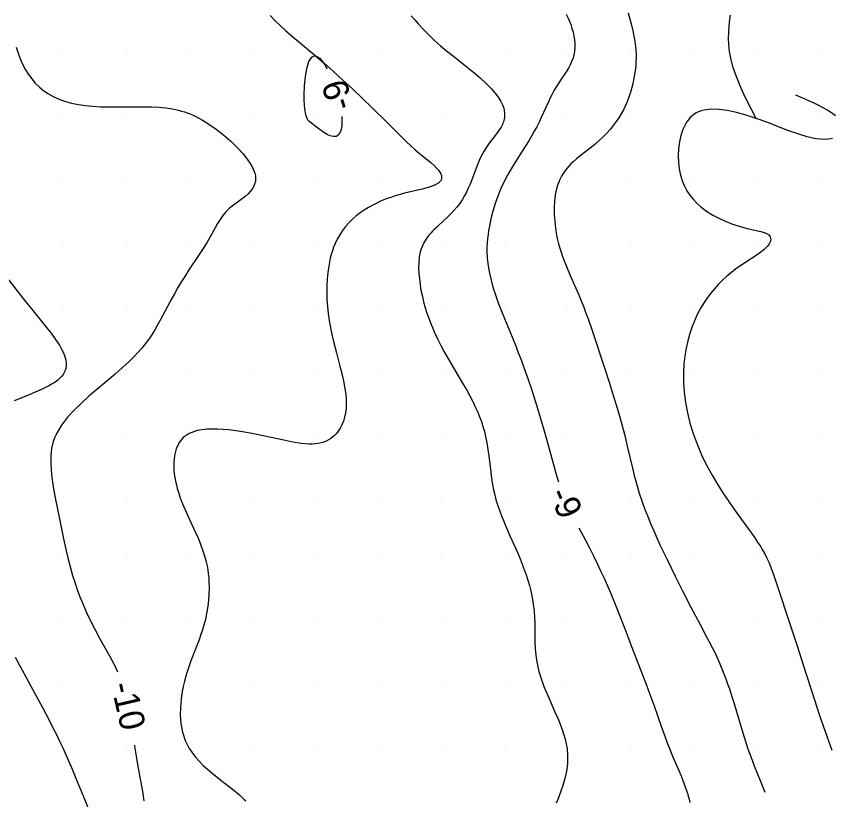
# Model space of a CAD drawing. Extents: x 2602990 to 2605851, y 618069 to 619180.
# Drawn here: x 2604391.3 to 2604456, y 618645.9 to 618708.1 of the extents above; entities that cross this region are included whole.
import ezdxf

# ---------------------------------------------------------------- set-up
doc = ezdxf.new("R2010")
doc.units = 0
for name, color, linetype in [('Default', 7, 'Continuous'), ('DTM Contours Minor', 7, 'Continuous'), ('DTM Contours Minor Text', 7, 'Continuous'), ('Exist DTM Scan Elevation Point', 7, 'Continuous')]:
    doc.layers.add(name, color=color, linetype=linetype)

# ---------------------------------------------------------------- blocks, each defined once
blk = doc.blocks.new('POINT_DISPLAY')
at = {"layer": 'Default'}
blk.add_line((0, 0), (0, 0), dxfattribs=at)

msp = doc.modelspace()

# ---------------------------------------------------------------- linework, layer by layer
at = {"layer": 'DTM Contours Minor'}
for points in [[(2604411.435, 618708.16), (2604411.826, 618707.754), (2604412.23, 618707.361), (2604412.651, 618706.978), (2604413.087, 618706.599), (2604414.009, 618705.828), (2604415, 618705), (2604415.722, 618704.376), (2604416.465, 618703.716), (2604417.217, 618703.033), (2604417.962, 618702.341), (2604418.69, 618701.654), (2604419.612, 618700.766), (2604420.673, 618699.718), (2604421.859, 618698.536), (2604422.233, 618698.175), (2604422.598, 618697.834), (2604422.957, 618697.514), (2604423.293, 618697.229), (2604423.927, 618696.714), (2604424.211, 618696.478), (2604424.463, 618696.254), (2604424.677, 618696.038), (2604424.804, 618695.888), (2604424.906, 618695.742), (2604424.982, 618695.6), (2604425.031, 618695.464), (2604425.05, 618695.334), (2604425.04, 618695.211), (2604425.026, 618695.16), (2604425.005, 618695.109), (2604424.978, 618695.061), (2604424.945, 618695.013), (2604424.906, 618694.968), (2604424.86, 618694.923), (2604424.804, 618694.877), (2604424.741, 618694.832), (2604424.593, 618694.748), (2604424.418, 618694.669), (2604424.052, 618694.542), (2604423.622, 618694.423), (2604422.098, 618694.058), (2604421.563, 618693.912), (2604421.284, 618693.827), (2604421.009, 618693.736), (2604420.737, 618693.638), (2604420.47, 618693.533), (2604420.207, 618693.422), (2604419.948, 618693.305), (2604419.587, 618693.124), (2604419.238, 618692.929), (2604418.901, 618692.72), (2604418.579, 618692.497), (2604418.272, 618692.259), (2604417.982, 618692.006), (2604417.694, 618691.722), (2604417.427, 618691.422), (2604417.182, 618691.106), (2604416.96, 618690.774), (2604416.762, 618690.428), (2604416.59, 618690.068), (2604416.477, 618689.788), (2604416.377, 618689.501), (2604416.29, 618689.205), (2604416.214, 618688.902), (2604416.149, 618688.591), (2604416.092, 618688.272), (2604416.02, 618687.768), (2604415.969, 618687.249), (2604415.938, 618686.716), (2604415.928, 618686.173), (2604415.941, 618685.622), (2604415.979, 618685.066), (2604416.04, 618684.508), (2604416.123, 618683.95), (2604416.225, 618683.393), (2604416.341, 618682.84), (2604416.469, 618682.293), (2604416.7, 618681.395), (2604416.982, 618680.342), (2604417.154, 618679.655), (2604417.259, 618679.185), (2604417.347, 618678.721), (2604417.416, 618678.266), (2604417.46, 618677.822), (2604417.477, 618677.392), (2604417.462, 618676.978), (2604417.42, 618676.63), (2604417.351, 618676.298), (2604417.258, 618675.984), (2604417.14, 618675.69), (2604416.998, 618675.417), (2604416.835, 618675.169), (2604416.704, 618675.005), (2604416.563, 618674.855), (2604416.41, 618674.719), (2604416.246, 618674.597), (2604416.072, 618674.488), (2604415.886, 618674.394), (2604415.69, 618674.315), (2604415.481, 618674.251), (2604415.259, 618674.202), (2604415.024, 618674.169), (2604414.774, 618674.152), (2604414.509, 618674.151), (2604413.911, 618674.201), (2604413.248, 618674.308), (2604412.522, 618674.456), (2604410.895, 618674.817), (2604410, 618675), (2604409.086, 618675.16), (2604408.16, 618675.282), (2604407.254, 618675.347), (2604406.402, 618675.335), (2604405.64, 618675.226), (2604405, 618675), (2604404.547, 618674.682), (2604404.212, 618674.271), (2604403.981, 618673.786), (2604403.844, 618673.247), (2604403.788, 618672.673), (2604403.802, 618672.084), (2604403.831, 618671.789), (2604403.874, 618671.495), (2604403.929, 618671.202), (2604403.995, 618670.912), (2604404.072, 618670.624), (2604404.157, 618670.34), (2604404.281, 618669.968), (2604404.417, 618669.602), (2604404.562, 618669.24), (2604404.716, 618668.881), (2604405.037, 618668.171), (2604405.513, 618667.141), (2604405.74, 618666.63), (2604405.95, 618666.122), (2604406.136, 618665.617), (2604406.292, 618665.114), (2604406.372, 618664.799), (2604406.438, 618664.484), (2604406.491, 618664.17), (2604406.531, 618663.856), (2604406.56, 618663.541), (2604406.579, 618663.225), (2604406.588, 618662.742), (2604406.575, 618662.259), (2604406.542, 618661.778), (2604406.489, 618661.303), (2604406.416, 618660.837), (2604406.326, 618660.382), (2604406.27, 618660.137), (2604406.208, 618659.895), (2604406.072, 618659.424), (2604405.921, 618658.965), (2604405.799, 618658.621), (2604405.542, 618657.948), (2604405.155, 618656.96), (2604404.98, 618656.481), (2604404.818, 618655.994), (2604404.742, 618655.745), (2604404.635, 618655.352), (2604404.536, 618654.925), (2604404.456, 618654.511), (2604404.399, 618654.151), (2604404.367, 618653.901), (2604404.314, 618653.284), (2604404.303, 618652.635), (2604404.352, 618651.969), (2604404.474, 618651.298), (2604404.685, 618650.637), (2604405, 618650), (2604405.504, 618649.307), (2604406.122, 618648.66), (2604406.81, 618648.056), (2604407.522, 618647.49), (2604408.213, 618646.96), (2604408.838, 618646.46), (2604409.024, 618646.3), (2604409.197, 618646.143), (2604409.357, 618645.987), (2604409.503, 618645.832)], [(2604422.639, 618708.132), (2604422.909, 618707.812), (2604423.212, 618707.468), (2604423.522, 618707.133), (2604423.839, 618706.807), (2604424.163, 618706.489), (2604424.495, 618706.179), (2604424.954, 618705.773), (2604425.445, 618705.364), (2604426.222, 618704.746), (2604427.076, 618704.073), (2604427.594, 618703.652), (2604428.1, 618703.221), (2604428.577, 618702.784), (2604429.007, 618702.346), (2604429.376, 618701.91), (2604429.563, 618701.649), (2604429.721, 618701.391), (2604429.849, 618701.137), (2604429.946, 618700.888), (2604430.012, 618700.645), (2604430.045, 618700.408), (2604430.05, 618700.311), (2604430.048, 618700.215), (2604430.042, 618700.121), (2604430.03, 618700.027), (2604430.012, 618699.934), (2604429.99, 618699.843), (2604429.957, 618699.736), (2604429.917, 618699.63), (2604429.872, 618699.525), (2604429.763, 618699.316), (2604429.7, 618699.211), (2604429.51, 618698.928), (2604429.295, 618698.639), (2604428.831, 618698.032), (2604428.601, 618697.708), (2604428.386, 618697.366), (2604428.199, 618697.016), (2604428.03, 618696.65), (2604427.875, 618696.273), (2604427.433, 618695.113), (2604427.3, 618694.784), (2604427.159, 618694.46), (2604427.009, 618694.143), (2604426.847, 618693.835), (2604426.672, 618693.538), (2604426.483, 618693.253), (2604426.26, 618692.96), (2604426.022, 618692.683), (2604425.773, 618692.418), (2604425.517, 618692.165), (2604425.257, 618691.921), (2604424.658, 618691.375), (2604424.494, 618691.22), (2604424.337, 618691.063), (2604424.186, 618690.902), (2604424.044, 618690.736), (2604423.893, 618690.54), (2604423.756, 618690.334), (2604423.633, 618690.119), (2604423.525, 618689.893), (2604423.433, 618689.657), (2604423.358, 618689.409), (2604423.278, 618689.011), (2604423.234, 618688.591), (2604423.222, 618688.155), (2604423.239, 618687.71), (2604423.279, 618687.26), (2604423.339, 618686.812), (2604423.384, 618686.534), (2604423.436, 618686.258), (2604423.492, 618685.986), (2604423.553, 618685.717), (2604423.619, 618685.452), (2604423.751, 618684.976), (2604423.883, 618684.553), (2604424.026, 618684.139), (2604424.217, 618683.643), (2604424.338, 618683.354), (2604424.464, 618683.067), (2604424.731, 618682.499), (2604424.998, 618681.969), (2604425.262, 618681.472), (2604425.539, 618680.972), (2604425.979, 618680.216), (2604426.788, 618678.865), (2604427.04, 618678.431), (2604427.286, 618677.986), (2604427.524, 618677.532), (2604427.747, 618677.068), (2604427.911, 618676.696), (2604428.064, 618676.319), (2604428.203, 618675.937), (2604428.328, 618675.549), (2604428.44, 618675.157), (2604428.537, 618674.761), (2604428.639, 618674.244), (2604428.722, 618673.722), (2604428.792, 618673.199), (2604428.915, 618672.161), (2604428.98, 618671.653), (2604429.07, 618671.079), (2604429.121, 618670.796), (2604429.178, 618670.516), (2604429.24, 618670.238), (2604429.31, 618669.962), (2604429.416, 618669.584), (2604429.535, 618669.208), (2604429.666, 618668.832), (2604429.806, 618668.457), (2604429.955, 618668.081), (2604430.113, 618667.703), (2604430.496, 618666.828), (2604431.087, 618665.495), (2604431.278, 618665.048), (2604431.449, 618664.627), (2604431.61, 618664.206), (2604431.761, 618663.783), (2604431.9, 618663.358), (2604432.023, 618662.931), (2604432.13, 618662.503), (2604432.217, 618662.089), (2604432.287, 618661.673), (2604432.343, 618661.255), (2604432.385, 618660.835), (2604432.415, 618660.412), (2604432.434, 618659.986), (2604432.444, 618659.477), (2604432.458, 618658.448), (2604432.48, 618657.927), (2604432.523, 618657.402), (2604432.598, 618656.873), (2604432.675, 618656.489), (2604432.772, 618656.101), (2604432.887, 618655.709), (2604433.021, 618655.312), (2604433.17, 618654.909), (2604433.336, 618654.499), (2604433.653, 618653.769), (2604433.989, 618653.023), (2604434.317, 618652.265), (2604434.612, 618651.504), (2604434.848, 618650.747), (2604435, 618650), (2604435.047, 618649.385), (2604435.028, 618648.784), (2604434.951, 618648.197), (2604434.829, 618647.627), (2604434.672, 618647.073), (2604434.491, 618646.538), (2604434.381, 618646.243), (2604434.266, 618645.953), (2604434.148, 618645.669)], [(2604434.944, 618708.264), (2604435.063, 618708.015), (2604435.17, 618707.767), (2604435.29, 618707.454), (2604435.392, 618707.142), (2604435.476, 618706.836), (2604435.54, 618706.535), (2604435.586, 618706.242), (2604435.612, 618705.958), (2604435.618, 618705.686), (2604435.613, 618705.554), (2604435.603, 618705.424), (2604435.589, 618705.296), (2604435.569, 618705.171), (2604435.544, 618705.047), (2604435.513, 618704.925), (2604435.478, 618704.804), (2604435.392, 618704.566), (2604435.28, 618704.317), (2604435.141, 618704.054), (2604434.983, 618703.787), (2604434.546, 618703.111), (2604434.175, 618702.533), (2604433.992, 618702.229), (2604433.816, 618701.913), (2604433.668, 618701.625), (2604433.526, 618701.328), (2604432.953, 618700.068), (2604432.78, 618699.709), (2604432.596, 618699.345), (2604432.401, 618698.975), (2604432.193, 618698.601), (2604431.973, 618698.223), (2604431.74, 618697.842), (2604431.452, 618697.392), (2604430.852, 618696.47), (2604430.554, 618695.994), (2604430.268, 618695.505), (2604430, 618695), (2604429.734, 618694.426), (2604429.499, 618693.836), (2604429.294, 618693.238), (2604429.116, 618692.637), (2604428.966, 618692.04), (2604428.842, 618691.452), (2604428.781, 618691.117), (2604428.73, 618690.787), (2604428.689, 618690.46), (2604428.659, 618690.136), (2604428.642, 618689.813), (2604428.638, 618689.491), (2604428.666, 618688.899), (2604428.735, 618688.311), (2604428.839, 618687.73), (2604428.971, 618687.162), (2604429.124, 618686.61), (2604429.341, 618685.932), (2604429.544, 618685.362), (2604429.8, 618684.699), (2604430.224, 618683.661), (2604430.898, 618682.011), (2604431.13, 618681.426), (2604431.359, 618680.831), (2604431.583, 618680.229), (2604431.886, 618679.37), (2604432.176, 618678.506), (2604432.608, 618677.151), (2604432.907, 618676.177), (2604433.195, 618675.196), (2604433.506, 618674.079), (2604434, 618672.248), (2604434.164, 618671.672), (2604434.323, 618671.151)], [(2604439.848, 618708.369), (2604440.079, 618707.493), (2604440.214, 618706.943), (2604440.275, 618706.671), (2604440.33, 618706.401), (2604440.377, 618706.134), (2604440.436, 618705.719), (2604440.463, 618705.422), (2604440.479, 618705.126), (2604440.483, 618704.852), (2604440.472, 618704.473), (2604440.455, 618704.216), (2604440.426, 618703.932), (2604440.389, 618703.643), (2604440.341, 618703.35), (2604440.285, 618703.054), (2604440.219, 618702.756), (2604440.145, 618702.457), (2604440.06, 618702.155), (2604439.966, 618701.854), (2604439.861, 618701.554), (2604439.744, 618701.256), (2604439.616, 618700.962), (2604439.474, 618700.673), (2604439.303, 618700.36), (2604439.115, 618700.053), (2604438.91, 618699.752), (2604438.671, 618699.432), (2604438.414, 618699.12), (2604438.141, 618698.815), (2604437.855, 618698.52), (2604437.555, 618698.237), (2604437.245, 618697.966), (2604436.944, 618697.722), (2604436.038, 618697.028), (2604435.752, 618696.798), (2604435.481, 618696.561), (2604435.301, 618696.387), (2604435.131, 618696.207), (2604434.972, 618696.021), (2604434.825, 618695.827), (2604434.689, 618695.626), (2604434.565, 618695.417), (2604434.483, 618695.26), (2604434.408, 618695.099), (2604434.339, 618694.933), (2604434.276, 618694.762), (2604434.22, 618694.585), (2604434.169, 618694.403), (2604434.072, 618693.928), (2604434.011, 618693.426), (2604433.984, 618692.905), (2604433.988, 618692.374), (2604434.021, 618691.84), (2604434.08, 618691.31), (2604434.146, 618690.883), (2604434.229, 618690.462), (2604434.33, 618690.047), (2604434.426, 618689.712), (2604434.533, 618689.378), (2604434.65, 618689.045), (2604434.776, 618688.71), (2604434.91, 618688.372), (2604435.257, 618687.547), (2604435.906, 618686.046), (2604436.121, 618685.533), (2604436.328, 618685.014), (2604436.503, 618684.555), (2604436.671, 618684.093), (2604436.992, 618683.161), (2604438.006, 618680.117), (2604438.343, 618679.08), (2604438.726, 618677.86), (2604438.908, 618677.26), (2604439.081, 618676.671), (2604439.351, 618675.706), (2604439.55, 618674.944), (2604439.782, 618673.99), (2604440.218, 618672.129), (2604440.333, 618671.668), (2604440.455, 618671.204), (2604440.586, 618670.737), (2604440.728, 618670.267), (2604440.931, 618669.656), (2604441.156, 618669.037), (2604441.403, 618668.404), (2604441.633, 618667.848), (2604441.877, 618667.281), (2604442.135, 618666.704), (2604442.403, 618666.119), (2604442.963, 618664.933), (2604443.583, 618663.66), (2604444.209, 618662.41), (2604444.827, 618661.211), (2604445.56, 618659.835), (2604446.053, 618658.918), (2604446.293, 618658.462), (2604446.527, 618658.007), (2604446.752, 618657.55), (2604446.967, 618657.09), (2604447.137, 618656.706), (2604447.299, 618656.319), (2604447.454, 618655.928), (2604447.603, 618655.534), (2604447.747, 618655.135), (2604447.884, 618654.733), (2604448.06, 618654.194), (2604448.229, 618653.651), (2604448.944, 618651.253), (2604449.189, 618650.477), (2604449.36, 618649.972), (2604449.605, 618649.29), (2604449.865, 618648.611), (2604450.322, 618647.47), (2604450.698, 618646.543), (2604450.708, 618646.519)], [(2604450, 618700), (2604449.579, 618700.824), (2604449.173, 618701.643), (2604448.796, 618702.453), (2604448.464, 618703.249), (2604448.19, 618704.027), (2604447.989, 618704.782), (2604447.895, 618705.322), (2604447.842, 618705.848), (2604447.826, 618706.359), (2604447.839, 618706.858), (2604447.877, 618707.343), (2604447.932, 618707.816), (2604447.987, 618708.194)], [(2604391.289, 618705.643), (2604391.463, 618705.095), (2604391.627, 618704.667), (2604391.815, 618704.254), (2604392.025, 618703.858), (2604392.259, 618703.483), (2604392.517, 618703.129), (2604392.801, 618702.801), (2604393.128, 618702.485), (2604393.481, 618702.2), (2604393.86, 618701.945), (2604394.261, 618701.721), (2604394.684, 618701.528), (2604395.126, 618701.365), (2604395.666, 618701.214), (2604396.224, 618701.1), (2604396.797, 618701.019), (2604397.378, 618700.964), (2604397.964, 618700.931), (2604398.549, 618700.915), (2604399.423, 618700.912), (2604400.876, 618700.926), (2604401.457, 618700.926), (2604402.032, 618700.914), (2604402.599, 618700.884), (2604403.154, 618700.832), (2604403.695, 618700.751), (2604403.933, 618700.704), (2604404.168, 618700.65), (2604404.4, 618700.588), (2604404.63, 618700.518), (2604404.859, 618700.44), (2604405.086, 618700.352), (2604405.334, 618700.246), (2604405.582, 618700.129), (2604405.829, 618700.002), (2604406.076, 618699.864), (2604406.324, 618699.715), (2604406.573, 618699.556), (2604407.167, 618699.141), (2604407.752, 618698.683), (2604408.312, 618698.195), (2604408.831, 618697.691), (2604409.293, 618697.183), (2604409.681, 618696.687), (2604409.859, 618696.419), (2604410.008, 618696.159), (2604410.127, 618695.908), (2604410.213, 618695.665), (2604410.266, 618695.432), (2604410.283, 618695.208), (2604410.264, 618694.986), (2604410.208, 618694.774), (2604410.12, 618694.572), (2604410.002, 618694.379), (2604409.857, 618694.195), (2604409.688, 618694.018), (2604409.424, 618693.788), (2604409.134, 618693.564), (2604408.52, 618693.11), (2604408.221, 618692.866), (2604407.942, 618692.601), (2604407.69, 618692.307), (2604407.465, 618691.989), (2604407.258, 618691.654), (2604407.063, 618691.307), (2604406.678, 618690.596), (2604406.41, 618690.132), (2604406.123, 618689.668), (2604405.817, 618689.2), (2604404.999, 618687.987), (2604404.709, 618687.536), (2604404.417, 618687.065), (2604404.126, 618686.579), (2604403.837, 618686.081), (2604403.554, 618685.578), (2604403.281, 618685.073), (2604402.683, 618683.941), (2604402.483, 618683.576), (2604402.278, 618683.22), (2604402.064, 618682.874), (2604401.806, 618682.492), (2604401.534, 618682.125), (2604401.247, 618681.77), (2604400.946, 618681.426), (2604400.632, 618681.092), (2604400.197, 618680.662), (2604399.753, 618680.253), (2604399.139, 618679.716), (2604397.679, 618678.491), (2604397.061, 618677.959), (2604396.457, 618677.412), (2604395.886, 618676.853), (2604395.368, 618676.286), (2604395.115, 618675.976), (2604394.886, 618675.663), (2604394.682, 618675.346), (2604394.504, 618675.024), (2604394.353, 618674.695), (2604394.232, 618674.358), (2604394.099, 618673.807), (2604394.033, 618673.239), (2604394.021, 618672.66), (2604394.052, 618672.077), (2604394.116, 618671.497), (2604394.23, 618670.751), (2604394.384, 618669.897), (2604394.686, 618668.364), (2604395.038, 618666.643), (2604395.251, 618665.671), (2604395.41, 618665.015), (2604395.593, 618664.324), (2604395.764, 618663.737), (2604395.936, 618663.192), (2604396.13, 618662.622), (2604396.348, 618662.03), (2604396.591, 618661.421), (2604396.859, 618660.801), (2604397.156, 618660.174), (2604397.519, 618659.467), (2604397.904, 618658.76), (2604398.682, 618657.353), (2604399.047, 618656.658), (2604399.327, 618656.075)], [(2604415, 618699.375), (2604414.847, 618699.505), (2604414.609, 618699.69), (2604414.518, 618699.774), (2604414.441, 618699.873), (2604414.375, 618700), (2604414.307, 618700.201), (2604414.25, 618700.454), (2604414.204, 618700.751), (2604414.171, 618701.087), (2604414.15, 618701.451), (2604414.142, 618701.838), (2604414.165, 618702.575), (2604414.235, 618703.304), (2604414.354, 618703.968), (2604414.52, 618704.51), (2604414.736, 618704.873), (2604415, 618705), (2604415.383, 618704.786), (2604415.802, 618704.231), (2604415.951, 618703.946)], [(2604453.125, 618701.875), (2604453.861, 618701.558), (2604454.222, 618701.397), (2604454.575, 618701.235), (2604454.917, 618701.07), (2604455.245, 618700.903), (2604455.634, 618700.685), (2604455.989, 618700.463), (2604456.3, 618700.238)], [(2604456.062, 618698.417), (2604455.78, 618698.363), (2604455.465, 618698.339), (2604455.118, 618698.348), (2604454.741, 618698.391), (2604454.056, 618698.54), (2604453.309, 618698.769), (2604452.515, 618699.053), (2604450.846, 618699.693), (2604450, 618700), (2604449.216, 618700.255), (2604448.456, 618700.464), (2604447.73, 618700.62), (2604447.05, 618700.711), (2604446.428, 618700.729), (2604445.876, 618700.665), (2604445.652, 618700.606), (2604445.444, 618700.529), (2604445.251, 618700.433), (2604445.073, 618700.32), (2604444.908, 618700.188), (2604444.757, 618700.04), (2604444.63, 618699.888), (2604444.512, 618699.723), (2604444.404, 618699.544), (2604444.203, 618699.116), (2604444.044, 618698.641), (2604443.929, 618698.13), (2604443.857, 618697.595), (2604443.829, 618697.049), (2604443.845, 618696.505), (2604443.869, 618696.245), (2604443.903, 618695.988), (2604443.949, 618695.736), (2604444.007, 618695.487), (2604444.077, 618695.243), (2604444.16, 618695.003), (2604444.322, 618694.626), (2604444.518, 618694.264), (2604444.747, 618693.917), (2604445.007, 618693.589), (2604445.297, 618693.279), (2604445.617, 618692.989), (2604446.077, 618692.642), (2604446.572, 618692.331), (2604447.091, 618692.057), (2604447.619, 618691.818), (2604448.143, 618691.614), (2604448.652, 618691.446), (2604449.113, 618691.315), (2604449.54, 618691.209), (2604450.38, 618691.016), (2604450.571, 618690.964), (2604450.737, 618690.908), (2604450.878, 618690.847), (2604450.99, 618690.777), (2604451.076, 618690.693), (2604451.132, 618690.599), (2604451.161, 618690.496), (2604451.163, 618690.385), (2604451.14, 618690.268), (2604451.094, 618690.146), (2604451.046, 618690.054), (2604450.987, 618689.96), (2604450.916, 618689.866), (2604450.833, 618689.77), (2604450.738, 618689.674), (2604450.631, 618689.578), (2604450.511, 618689.481), (2604450.381, 618689.383), (2604450.087, 618689.182), (2604449.105, 618688.547), (2604448.757, 618688.311), (2604448.401, 618688.057), (2604448.043, 618687.782), (2604447.689, 618687.487), (2604447.345, 618687.17), (2604447.012, 618686.833), (2604446.692, 618686.476), (2604446.386, 618686.101), (2604446.097, 618685.709), (2604445.825, 618685.302), (2604445.652, 618685.018), (2604445.488, 618684.728), (2604445.333, 618684.43), (2604445.187, 618684.123), (2604445.051, 618683.809), (2604444.924, 618683.485), (2604444.737, 618682.935), (2604444.578, 618682.361), (2604444.447, 618681.764), (2604444.347, 618681.144), (2604444.279, 618680.504), (2604444.245, 618679.845), (2604444.249, 618679.066), (2604444.301, 618678.269), (2604444.401, 618677.458), (2604444.551, 618676.64), (2604444.75, 618675.819), (2604445, 618675), (2604445.316, 618674.149), (2604445.68, 618673.311), (2604446.082, 618672.492), (2604446.513, 618671.698), (2604446.963, 618670.933), (2604447.423, 618670.202), (2604447.83, 618669.589), (2604448.233, 618669.007), (2604448.625, 618668.457), (2604449.845, 618666.783), (2604450.128, 618666.378), (2604450.381, 618665.99), (2604450.497, 618665.8), (2604450.693, 618665.448), (2604450.87, 618665.094), (2604451.033, 618664.732), (2604451.214, 618664.282), (2604451.388, 618663.809), (2604451.716, 618662.848), (2604452.664, 618659.961), (2604453.267, 618658.147), (2604453.753, 618656.635), (2604454.628, 618653.855), (2604455.033, 618652.617), (2604455.316, 618651.796), (2604455.609, 618650.982), (2604456.028, 618649.866)], [(2604417.116, 618700.147), (2604417.135, 618699.91), (2604417.119, 618699.421), (2604417.042, 618699.022), (2604416.901, 618698.734), (2604416.697, 618698.577), (2604416.429, 618698.571), (2604416.21, 618698.606), (2604415.962, 618698.724), (2604415.701, 618698.894), (2604415.204, 618699.253), (2604415, 618699.375)], [(2604390.519, 618687.406), (2604391.625, 618685.966), (2604392.001, 618685.489), (2604392.381, 618685.016), (2604393.673, 618683.445), (2604394.064, 618682.946), (2604394.416, 618682.463), (2604394.718, 618681.999), (2604394.893, 618681.689), (2604395.035, 618681.39), (2604395.144, 618681.102), (2604395.216, 618680.826), (2604395.251, 618680.562), (2604395.245, 618680.312), (2604395.215, 618680.145), (2604395.165, 618679.985), (2604395.096, 618679.831), (2604395.006, 618679.683), (2604394.897, 618679.54), (2604394.769, 618679.403), (2604394.586, 618679.239), (2604394.375, 618679.081), (2604394.14, 618678.929), (2604393.881, 618678.78), (2604393.6, 618678.634), (2604393.299, 618678.49), (2604392.798, 618678.269), (2604392.261, 618678.047), (2604391.12, 618677.589)], [(2604435.936, 618667.5), (2604436.454, 618666.541), (2604436.774, 618665.924), (2604437.093, 618665.288), (2604437.41, 618664.632), (2604437.662, 618664.096), (2604437.91, 618663.555), (2604438.386, 618662.48), (2604438.818, 618661.459), (2604439.167, 618660.591), (2604439.642, 618659.355), (2604440.254, 618657.752), (2604441.235, 618655.245), (2604441.532, 618654.451), (2604441.909, 618653.386), (2604442.464, 618651.781), (2604442.783, 618650.898), (2604442.953, 618650.449), (2604443.133, 618649.996), (2604443.383, 618649.397), (2604443.897, 618648.198), (2604444.141, 618647.605), (2604444.362, 618647.02), (2604444.552, 618646.445), (2604444.621, 618646.203), (2604444.682, 618645.963), (2604444.736, 618645.724)], [(2604391.194, 618657.239), (2604392.592, 618654.697), (2604393.366, 618653.261), (2604393.906, 618652.233), (2604394.178, 618651.702), (2604394.45, 618651.155), (2604394.724, 618650.589), (2604395, 618650), (2604395.335, 618649.256), (2604395.67, 618648.486), (2604396.004, 618647.698), (2604396.656, 618646.115), (2604398.169, 618642.384)], [(2604400.663, 618650.255), (2604400.673, 618650.178), (2604400.797, 618649.378), (2604400.908, 618648.736), (2604401.226, 618647.018), (2604401.328, 618646.43), (2604401.42, 618645.839)]]:
    msp.add_lwpolyline(points, dxfattribs=at)

# ---------------------------------------------------------------- block references
at = {"layer": 'Exist DTM Scan Elevation Point', "xscale": 1.3123333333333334, "yscale": 1.3123333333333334}
for p in [(2604395, 618705), (2604400, 618705), (2604405, 618705), (2604410, 618705), (2604415, 618705), (2604420, 618705), (2604425, 618705), (2604430, 618705), (2604435, 618705), (2604440, 618705), (2604445, 618705), (2604450, 618705), (2604455, 618705), (2604395, 618700), (2604400, 618700), (2604405, 618700), (2604410, 618700), (2604415, 618700), (2604420, 618700), (2604425, 618700), (2604430, 618700), (2604435, 618700), (2604440, 618700), (2604445, 618700), (2604450, 618700), (2604455, 618700), (2604395, 618695), (2604400, 618695), (2604405, 618695), (2604410, 618695), (2604415, 618695), (2604420, 618695), (2604425, 618695), (2604430, 618695), (2604435, 618695), (2604440, 618695), (2604445, 618695), (2604450, 618695), (2604455, 618695), (2604395, 618690), (2604400, 618690), (2604405, 618690), (2604410, 618690), (2604415, 618690), (2604420, 618690), (2604425, 618690), (2604430, 618690), (2604435, 618690), (2604440, 618690), (2604445, 618690), (2604450, 618690), (2604455, 618690), (2604395, 618685), (2604400, 618685), (2604405, 618685), (2604410, 618685), (2604415, 618685), (2604420, 618685), (2604425, 618685), (2604430, 618685), (2604435, 618685), (2604440, 618685), (2604445, 618685), (2604450, 618685), (2604455, 618685), (2604395, 618680), (2604400, 618680), (2604405, 618680), (2604410, 618680), (2604415, 618680), (2604420, 618680), (2604425, 618680), (2604430, 618680), (2604435, 618680), (2604440, 618680), (2604445, 618680), (2604450, 618680), (2604455, 618680), (2604395, 618675), (2604400, 618675), (2604405, 618675), (2604410, 618675), (2604415, 618675), (2604420, 618675), (2604425, 618675), (2604430, 618675), (2604435, 618675), (2604440, 618675), (2604445, 618675), (2604450, 618675), (2604455, 618675), (2604395, 618670), (2604400, 618670), (2604405, 618670), (2604410, 618670), (2604415, 618670), (2604420, 618670), (2604425, 618670), (2604430, 618670), (2604435, 618670), (2604440, 618670), (2604445, 618670), (2604450, 618670), (2604455, 618670), (2604395, 618665), (2604400, 618665), (2604405, 618665), (2604410, 618665), (2604415, 618665), (2604420, 618665), (2604425, 618665), (2604430, 618665), (2604435, 618665), (2604440, 618665), (2604445, 618665), (2604450, 618665), (2604455, 618665), (2604395, 618660), (2604400, 618660), (2604405, 618660), (2604410, 618660), (2604415, 618660), (2604420, 618660), (2604425, 618660), (2604430, 618660), (2604435, 618660), (2604440, 618660), (2604445, 618660), (2604450, 618660), (2604455, 618660), (2604395, 618655), (2604400, 618655), (2604405, 618655), (2604410, 618655), (2604415, 618655), (2604420, 618655), (2604425, 618655), (2604430, 618655), (2604435, 618655), (2604440, 618655), (2604445, 618655), (2604450, 618655), (2604455, 618655), (2604395, 618650), (2604400, 618650), (2604405, 618650), (2604410, 618650), (2604415, 618650), (2604420, 618650), (2604425, 618650), (2604430, 618650), (2604435, 618650), (2604440, 618650), (2604445, 618650), (2604450, 618650), (2604455, 618650)]:
    msp.add_blockref('POINT_DISPLAY', p, dxfattribs=at)

# ---------------------------------------------------------------- texts
at = {"layer": 'DTM Contours Minor Text'}
for s, rotation, p in [('-9', 107.05943, (2604418.097, 618700.986)), ('-9', 293.8364, (2604433.515, 618670.222)), ('-10', 282.92823, (2604398.786, 618655.065))]:
    msp.add_text(s, height=2, rotation=rotation, dxfattribs=at).set_placement(p)

doc.saveas('drawing.dxf')
